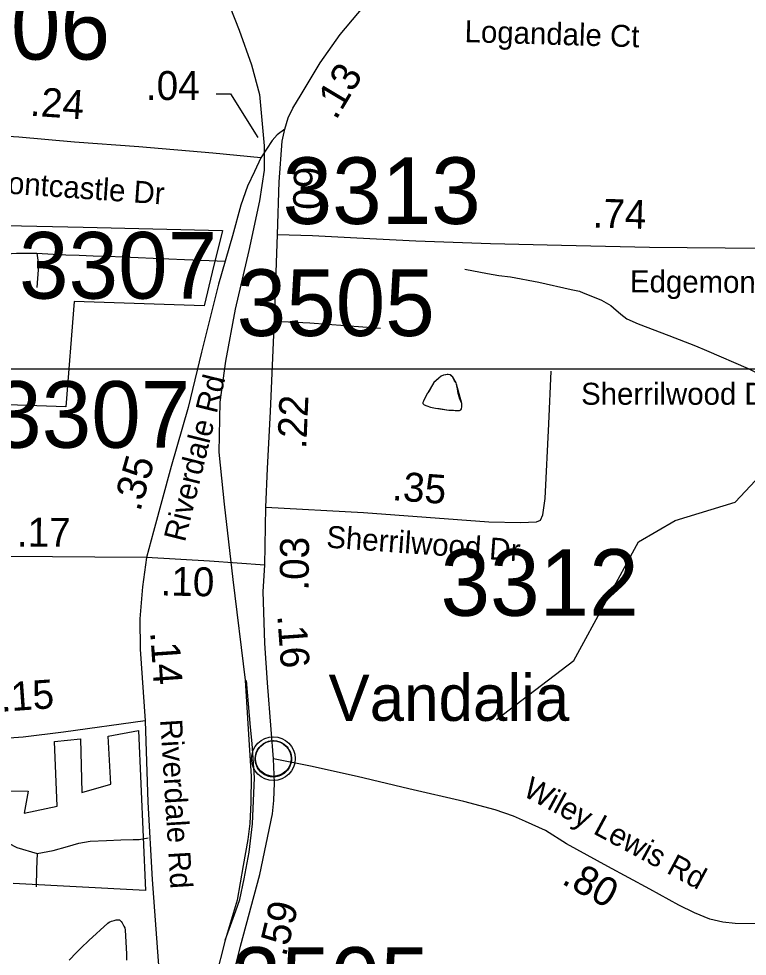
# Model space of a CAD drawing. Extents: x 1662474 to 1856135, y 779280 to 917889.
# Drawn here: x 1769369 to 1772519, y 824049 to 828102 of the extents above; entities that cross this region are included whole.
import ezdxf

# ---------------------------------------------------------------- set-up
doc = ezdxf.new("R2010")
doc.units = 0
for name, color, linetype in [('Cogo Default Point CELL', 7, 'Continuous'), ('Exist Boundary Political City Limit New', 7, 'Continuous'), ('Exist Civil Demographics Community CELL', 7, 'Continuous'), ('Exist Civil Demographics Community Label', 7, 'Continuous'), ('Exist Hydrographic Misc Water Feature', 7, 'Continuous'), ('Exist Hydrographic Pond Under 1500 Sq Ft', 7, 'Continuous'), ('Exist Railroad Mainline', 7, 'Continuous'), ('Exist Railroad Siding', 7, 'Continuous'), ('Exist Road Non-System Type 51', 7, 'Continuous'), ('Exist Road Non-System Type 51 Label', 7, 'Continuous'), ('Exist Road Secondary Mileage Tenths English Label', 7, 'Continuous'), ('Exist Road Secondary Type 41 Attributed', 7, 'Continuous'), ('Exist Road Secondary Type 51 Attributed', 7, 'Continuous'), ('Exist Road Secondary Type 51 Label', 7, 'Continuous'), ('Map Preparation Boundary City Limit Buffer Line', 7, 'Continuous'), ('Map Preparation Inset Cut Line', 7, 'Continuous'), ('Prop DGN Element Guardrail', 7, 'Continuous')]:
    doc.layers.add(name, color=color, linetype=linetype)

msp = doc.modelspace()

# ---------------------------------------------------------------- linework, layer by layer
at = {"layer": 'Exist Boundary Political City Limit New'}
for points in [[(1768979.9, 827216.2), (1769648.1, 827201.5), (1770250.1, 827186.7), (1770205.8, 827005.9), (1770171.5, 826860.7), (1769609.1, 826879.8), (1769573.2, 826424.5), (1769029.4, 826443.2)], [(1769046.5, 824768.2), (1769410, 824762.3), (1769392.1, 824667), (1769535.2, 824696.8), (1769523.2, 824976.7), (1769636.5, 824988.6), (1769642.5, 824756.3), (1769767.6, 824792.1), (1769755.6, 825000.5), (1769886.8, 825024.3), (1769916.6, 824333.5), (1769344.5, 824363.3)]]:
    msp.add_lwpolyline(points, dxfattribs=at)
at = {"layer": 'Exist Civil Demographics Community CELL'}
msp.add_lwpolyline([(1770392.6, 824915.3), (1770393.6, 824920.9), (1770395.4, 824927.5), (1770398.3, 824934.7), (1770401.2, 824940.4), (1770404.5, 824946.1), (1770408.3, 824951.3), (1770412.3, 824955.6), (1770416.9, 824960.2), (1770422.4, 824964.8), (1770427.8, 824968.5), (1770432.7, 824971.3), (1770437.7, 824973.8), (1770443.2, 824976.1), (1770448.8, 824977.9), (1770453.2, 824979.1), (1770458, 824979.8), (1770462.1, 824980.5), (1770468.5, 824980.8), (1770472.9, 824980.7), (1770478.6, 824980.4), (1770483.5, 824979.7), (1770488.4, 824978.7), (1770493.4, 824977.3), (1770498.6, 824975.4), (1770505.2, 824972.4), (1770511.5, 824968.9), (1770516.6, 824965.4), (1770521.7, 824961.4), (1770525, 824958.3), (1770529.2, 824953.9), (1770533, 824949.2), (1770536.1, 824944.6), (1770539.2, 824939.6), (1770541.7, 824934.4), (1770543.7, 824929.4), (1770545.3, 824924.4), (1770546.6, 824919.8), (1770547.7, 824913.7), (1770548.3, 824909), (1770548.6, 824903), (1770548.4, 824897.3), (1770547.8, 824891.6), (1770546.9, 824886.1), (1770545.2, 824879.9), (1770543.3, 824874.1), (1770541, 824869), (1770537.9, 824863), (1770534.6, 824857.7), (1770531.1, 824853), (1770526.9, 824848.3), (1770521.6, 824843.3), (1770516.6, 824839.2), (1770511.6, 824835.7), (1770507.3, 824833.2), (1770500.5, 824830), (1770493.3, 824827.3), (1770487.4, 824825.8), (1770480.8, 824824.5), (1770476.3, 824824), (1770471.8, 824823.8), (1770466.3, 824823.8), (1770462, 824824.2), (1770456.4, 824824.9), (1770450.4, 824826.2), (1770445.8, 824827.5), (1770440.7, 824829.4), (1770436.1, 824831.4), (1770432.2, 824833.6), (1770425.4, 824837.7), (1770419.8, 824842), (1770414.9, 824846.5), (1770410.4, 824851.3), (1770407.2, 824855.3), (1770404.3, 824859.5), (1770400.2, 824866.6), (1770398.4, 824870.1), (1770396.7, 824874.1), (1770394.1, 824882.3), (1770392.6, 824889.4), (1770391.9, 824894.5), (1770391.6, 824900.9), (1770391.5, 824905.5), (1770392.1, 824912)], close=True, dxfattribs=at)
for centre, radius in [((1770470.2, 824902.9), 94.3), ((1770469.9, 824903.2), 76.7)]:
    msp.add_circle(centre, radius, dxfattribs=at)
at = {"layer": 'Exist Hydrographic Misc Water Feature'}
for points in [[(1771434.3, 825072.1), (1771769.3, 825327.8), (1772048.2, 825840.7), (1772207.3, 825932.7), (1772467.3, 826012.7), (1772576.2, 826128.6), (1772669.3, 826294.2), (1772812.2, 826435.7), (1773055.2, 826601.3), (1773214.3, 826650.7), (1773614.2, 826655.6), (1774205.2, 827549.5), (1774406.3, 827663.6), (1775242.3, 828017.4), (1776187.2, 828451.1), (1776404.3, 828482.7), (1776662.3, 828444.7), (1776871.2, 828469.9), (1777272.3, 828616)], [(1771297.7, 827019.9), (1771395.5, 827001.1), (1771445.6, 826992.7), (1771495.4, 826986.4), (1771617.4, 826963.3), (1771757, 826932.2), (1771793.1, 826923.8), (1771808.9, 826917.7), (1771829, 826909.5), (1771888.7, 826885), (1771928.7, 826862.7), (1771940.6, 826852.6), (1771972.1, 826824.3), (1771998.2, 826804.2), (1772048, 826783.7), (1772179.6, 826732.7), (1772295.3, 826687.7), (1772343.1, 826667.3), (1772522.5, 826589.8), (1772640.2, 826532.9), (1772695.8, 826504.4), (1772741.7, 826488)], [(1771163.6, 826528.9), (1771147.4, 826501), (1771137.4, 826485.1), (1771135.1, 826481.2), (1771131.2, 826473.2), (1771127.1, 826465.2), (1771118.9, 826449.2), (1771116.9, 826443.3), (1771116.9, 826439.3), (1771122.8, 826433.3), (1771132.9, 826429.2), (1771148.9, 826423.1), (1771170.8, 826418.8), (1771186.8, 826416.6), (1771228.6, 826410.3), (1771240.7, 826410.3), (1771248.7, 826410.2), (1771256.7, 826408.2), (1771260.8, 826408.1), (1771268.8, 826408), (1771274.8, 826408), (1771280.7, 826411.9), (1771282.8, 826415.9), (1771284.8, 826423.9), (1771284.8, 826429.9), (1771285, 826437.9), (1771279.1, 826452), (1771275.2, 826462), (1771273.3, 826468), (1771269.4, 826482.1), (1771267.4, 826490.1), (1771265.5, 826504), (1771263.7, 826514.1), (1771261.6, 826522.1), (1771259.8, 826528.2), (1771253.6, 826536.2), (1771249.9, 826544.2), (1771245.8, 826552.2), (1771239.9, 826558.3), (1771233.9, 826562.3), (1771226, 826564.4), (1771222.1, 826564.5), (1771215.9, 826562.5), (1771206.1, 826560.6), (1771195.8, 826556.7), (1771185.8, 826548.7), (1771171.8, 826534.9), (1771163.6, 826528.9)], [(1771163.6, 826528.9), (1771137.4, 826485.1), (1771135.1, 826481.2), (1771118.9, 826449.2), (1771116.9, 826443.3), (1771116.9, 826439.3), (1771122.8, 826433.3), (1771132.9, 826429.2), (1771148.9, 826423.1), (1771170.8, 826418.8), (1771228.6, 826410.3), (1771256.7, 826408.2), (1771260.8, 826408.1), (1771274.8, 826408), (1771280.7, 826411.9), (1771282.8, 826415.9), (1771284.8, 826423.9), (1771285, 826437.9), (1771261.6, 826522.1), (1771259.8, 826528.2), (1771245.8, 826552.2), (1771238.1, 826560.3), (1771233.9, 826562.3), (1771226, 826564.4), (1771222.1, 826564.5), (1771206.1, 826560.6), (1771195.8, 826556.7), (1771185.8, 826548.7), (1771163.6, 826528.9)]]:
    msp.add_lwpolyline(points, dxfattribs=at)
at = {"layer": 'Exist Hydrographic Pond Under 1500 Sq Ft'}
msp.add_lwpolyline([(1769586.8, 824031.2), (1769619.2, 824065), (1769639.3, 824084.7), (1769671.5, 824116.5), (1769754.3, 824191.9), (1769760.2, 824195.8), (1769770.3, 824199.7), (1769782.2, 824203.6), (1769790.4, 824205.6), (1769798.4, 824205.5), (1769804.3, 824205.4), (1769808.2, 824203.4), (1769812.3, 824199.4), (1769816.2, 824193.4), (1769824, 824179.3), (1769827.9, 824171.2), (1769830, 824161.2), (1769835.1, 824059.1), (1769834.9, 824031.2)], dxfattribs=at)
at = {"layer": 'Exist Railroad Mainline'}
msp.add_lwpolyline([(1770200.7, 828361.7), (1770322.8, 828053.3), (1770375, 827903.5), (1770409.4, 827775.2), (1770430.2, 827553.4), (1770430.6, 827446.9), (1770410, 827314.6), (1770364.7, 827100.5), (1770305.5, 826847.1), (1770262.4, 826621.5), (1770239.2, 826444.4), (1770234.4, 826228), (1770257, 826003.6), (1770294.2, 825676.9), (1770347.7, 825242.6), (1770363.5, 824984), (1770373.7, 824827.2), (1770372.9, 824713.4), (1770368.9, 824622.2), (1770359.1, 824552.9), (1770339.4, 824441.3), (1770313.4, 824291.6), (1770262.2, 824117.8), (1770219.8, 823953.6)], dxfattribs=at)
at = {"layer": 'Exist Railroad Siding'}
msp.add_lwpolyline([(1770262.2, 824117.8), (1770307.7, 824245), (1770324.4, 824293.9), (1770344.5, 824382.9), (1770364.9, 824498.9), (1770379.5, 824621.5), (1770389, 824819.9), (1770378.8, 824968), (1770370.8, 825038.8), (1770354.4, 825241.1)], dxfattribs=at)
at = {"layer": 'Exist Road Non-System Type 51'}
for points in [[(1768811.2, 826932), (1768848.8, 826941.2), (1768894.1, 826951.2), (1768943.8, 826965.4), (1768996, 826986.1), (1769050.4, 827011.2), (1769107.9, 827037.2), (1769167.9, 827058.8), (1769230.1, 827074.2), (1769294.6, 827085), (1769359.2, 827088.9), (1769447.1, 827088.2)], [(1769447.1, 827088.2), (1769453, 827048.5), (1769452.6, 827017), (1769450.4, 826978.9), (1769448, 826939.9)], [(1769447.1, 827088.2), (1769518.1, 827085), (1769572.1, 827082.1), (1769630.4, 827079.8), (1769691.6, 827077.4), (1769754.5, 827075.2), (1769819.4, 827072.4), (1769884.8, 827070), (1769950.9, 827067.2), (1770018.4, 827063.8), (1770085.2, 827060.6), (1770263.8, 827053.5)], [(1770473.4, 826794.4), (1770628.2, 826786.9), (1770933.5, 826763.8)], [(1768841.9, 824609.4), (1768917.2, 824606), (1768974.8, 824605.2), (1769037.8, 824605.2), (1769106.2, 824602.4), (1769178.1, 824597.7), (1769251.4, 824574.9), (1769360.4, 824518.4), (1769448.8, 824493.2)], [(1769448.8, 824493.2), (1769517.9, 824505.8), (1769580, 824523.6), (1769629.1, 824537), (1769677.9, 824546.4), (1769748.8, 824548.6), (1769811.2, 824551.7), (1769864, 824553.9), (1769890.2, 824553.6), (1769928.6, 824559.9)], [(1769448.8, 824493.2), (1769445.9, 824425.5), (1769444.6, 824348.4)]]:
    msp.add_lwpolyline(points, dxfattribs=at)
at = {"layer": 'Exist Road Secondary Type 41 Attributed'}
msp.add_lwpolyline([(1769916, 825066.9), (1769563.3, 825017.5), (1769387.9, 824996.2), (1769120, 824977.2)], dxfattribs=at)
at = {"layer": 'Exist Road Secondary Type 51 Attributed'}
msp.add_line((1770433.3, 825739.2), (1770437.3, 825990.1), dxfattribs=at)
for points in [[(1770519.9, 827624.6), (1770534.6, 827673.2), (1770554.5, 827715.3), (1770590.7, 827775.1), (1770672.2, 827911.5), (1770759.6, 828034), (1770888, 828189.7)], [(1770415.9, 827500.9), (1770207.9, 827520.8), (1769888, 827548.6), (1769610.6, 827569.2), (1769369.7, 827589.9), (1769182.7, 827601.7), (1769000, 827614.5)], [(1770519.9, 827624.6), (1770485.9, 827600.2), (1770465.3, 827575.9), (1770415.9, 827500.9)], [(1770488.6, 827168.9), (1770495.5, 827397.6), (1770508.1, 827573.6), (1770519.9, 827624.6)], [(1770415.9, 827500.9), (1770387.9, 827441.1), (1770357.7, 827378.4), (1770329.6, 827295.8), (1770292.7, 827163.7), (1770232.4, 826954.3), (1770159.6, 826660.9), (1770101.4, 826421), (1770028.2, 826166), (1769952.4, 825885.1), (1769920.9, 825772.4)], [(1770437.3, 825990.1), (1770445.3, 826157.9), (1770457.3, 826403.9), (1770475, 826802.2), (1770488.6, 827168.9)], [(1770488.6, 827168.9), (1770639.8, 827164.5), (1770831.3, 827155.6), (1771086.2, 827142.3), (1771408.9, 827130.5), (1771716.2, 827123.9), (1772095.8, 827114.3), (1772586.4, 827109.7), (1772906.5, 827092.9), (1773313, 827073), (1773599.3, 827059), (1773726.9, 827048.7), (1773872.2, 827030.4), (1773963.3, 827003.7), (1774018.7, 826991.1)], [(1770437.3, 825990.1), (1770859.6, 825967.2), (1771401.1, 825927.1), (1771538.1, 825923.8), (1771608.3, 825927.1), (1771625, 825933.8), (1771635.1, 825957.2), (1771645.1, 826027.4), (1771661.8, 826351.4), (1771671.8, 826578.6)], [(1769920.9, 825772.4), (1769698.5, 825774.6), (1769515.5, 825775.3), (1769124.5, 825776.8)], [(1769920.9, 825772.4), (1769904.5, 825645.7), (1769892.1, 825507.5), (1769894.6, 825376.7), (1769916, 825066.9)], [(1770433.3, 825739.2), (1770193.5, 825756.9), (1769920.9, 825772.4)], [(1770470, 824902.3), (1770460.8, 825029.7), (1770445.4, 825230.4), (1770432.9, 825402.3), (1770426.6, 825626.2), (1770433.3, 825739.2)], [(1769916, 825066.9), (1769927, 824715), (1769946.1, 824380.8), (1769974.8, 823990.5)], [(1769884.1, 821852), (1769882.2, 822039.9), (1769879.7, 822128.4), (1769879.7, 822237.5), (1769887.1, 822353.6), (1769930.8, 822547.3), (1769990.7, 822778.6), (1770038.8, 822958.8), (1770130.7, 823304.6), (1770191.4, 823554), (1770223.6, 823673), (1770263.3, 823831.7), (1770327.8, 824092.1), (1770412.1, 824402), (1770465.7, 824664), (1770472.2, 824721.4), (1770475.1, 824798), (1770470, 824902.3)], [(1772566.4, 824188.1), (1772467.2, 824190.3), (1772413.9, 824196.1), (1772357.7, 824209.3), (1772291, 824237), (1772223.1, 824269.1), (1772098.4, 824339.1), (1771916, 824436.9), (1771737.2, 824534.6), (1771646.8, 824593), (1771560.7, 824630.9), (1771507.8, 824654.3), (1771429.7, 824682), (1771293.7, 824717), (1771056.5, 824772.5), (1770832.9, 824826.5), (1770630.5, 824870.2), (1770470, 824902.3)]]:
    msp.add_lwpolyline(points, dxfattribs=at)
at = {"layer": 'Map Preparation Boundary City Limit Buffer Line'}
for points in [[(1768979.9, 827216.2), (1769648.1, 827201.5), (1770250.1, 827186.7), (1770205.8, 827005.9), (1770171.5, 826860.7), (1769609.1, 826879.8), (1769573.2, 826424.5), (1769029.4, 826443.2)], [(1769046.5, 824768.2), (1769410, 824762.3), (1769392.1, 824667), (1769535.2, 824696.8), (1769523.2, 824976.7), (1769636.5, 824988.6), (1769642.5, 824756.3), (1769767.6, 824792.1), (1769755.6, 825000.5), (1769886.8, 825024.3), (1769916.6, 824333.5), (1769344.5, 824363.3)]]:
    msp.add_lwpolyline(points, dxfattribs=at)
at = {"layer": 'Map Preparation Inset Cut Line'}
for points in [[(1731035.7, 826588.1), (1793585.1, 826588.1), (1793585.1, 870408.9), (1731035.7, 870408.9)], [(1793585.1, 782767.4), (1731035.7, 782767.4), (1731035.7, 826588.1), (1793585.1, 826588.1)]]:
    msp.add_lwpolyline(points, close=True, dxfattribs=at)
at = {"layer": 'Prop DGN Element Guardrail'}
msp.add_lwpolyline([(1770223.4, 827778.3), (1770285.1, 827778.3), (1770403.6, 827588.2)], dxfattribs=at)

# ---------------------------------------------------------------- texts
at = {"layer": 'Cogo Default Point CELL'}
for s, p in [('3306', (1768907.2, 827925.7)), ('3313', (1770510, 827214.9)), ('3307', (1769370.4, 826892.1)), ('3505', (1770311.2, 826730.5)), ('3307', (1769254.2, 826247.2)), ('3312', (1771192.9, 825520.7)), ('3505', (1770289, 823799.7))]:
    msp.add_text(s, height=288, dxfattribs=at).set_placement(p)
at = {"layer": 'Exist Civil Demographics Community Label'}
msp.add_text('Vandalia', height=200, dxfattribs=at).set_placement((1770708.4, 825066.3))
at = {"layer": 'Exist Road Non-System Type 51 Label'}
msp.add_text('Sherrilwood Dr', height=95, dxfattribs=at).set_placement((1771800.7, 826433.2))
at = {"layer": 'Exist Road Secondary Mileage Tenths English Label'}
msp.add_text('.04', height=125, dxfattribs=at).set_placement((1769919, 827751))
for s, rotation, p in [('.24', 356.0266, (1769415.7, 827683.4)), ('.74', 358.2716, (1771849, 827200.1)), ('.22', 87.5716, (1770612.1, 826240.1)), ('.35', 74.0793, (1769893.8, 825967.9)), ('.03', 89.476, (1770622.5, 825629.1)), ('.10', 358.8459, (1769981.4, 825608.9)), ('.14', 273.9461, (1769937.3, 825450.1)), ('.15', 4.0476, (1769293.3, 825105.4)), ('.80', 331.2632, (1771711.7, 824364.9))]:
    msp.add_text(s, height=125, rotation=rotation, dxfattribs=at).set_placement(p)
at = {"layer": 'Exist Road Secondary Type 51 Label'}
for s, rotation, p in [('Logandale Ct', 358.2675, (1771295.9, 828001.4)), ('E Montcastle Dr', 355.973, (1769094.9, 827362.2)), ('Edgemont Rd', 359.6318, (1772011.7, 826919.7)), ('Riverdale Rd', 76.1326, (1770087.4, 825836.2)), ('Sherrilwood Dr', 355.8789, (1770696.6, 825816)), ('Riverdale Rd', 273.5457, (1769980.3, 825071.1)), ('Wiley Lewis Rd', 331.74, (1771543.7, 824745.2))]:
    msp.add_text(s, height=95, rotation=rotation, dxfattribs=at).set_placement(p)
at = {"layer": 'Prop DGN Element Guardrail'}
for s, rotation, p in [('.13', 59.1502, (1770740.6, 827660.4)), ('.09', 88.2853, (1770678, 827228)), ('.35', 355.7657, (1770981.1, 826020.9)), ('.17', 359.6727, (1769360.9, 825820.1)), ('.16', 274.1567, (1770486.8, 825522.1)), ('.59', 76.3369, (1770524.1, 824043.2))]:
    msp.add_text(s, height=125, rotation=rotation, dxfattribs=at).set_placement(p)

doc.saveas('drawing.dxf')
